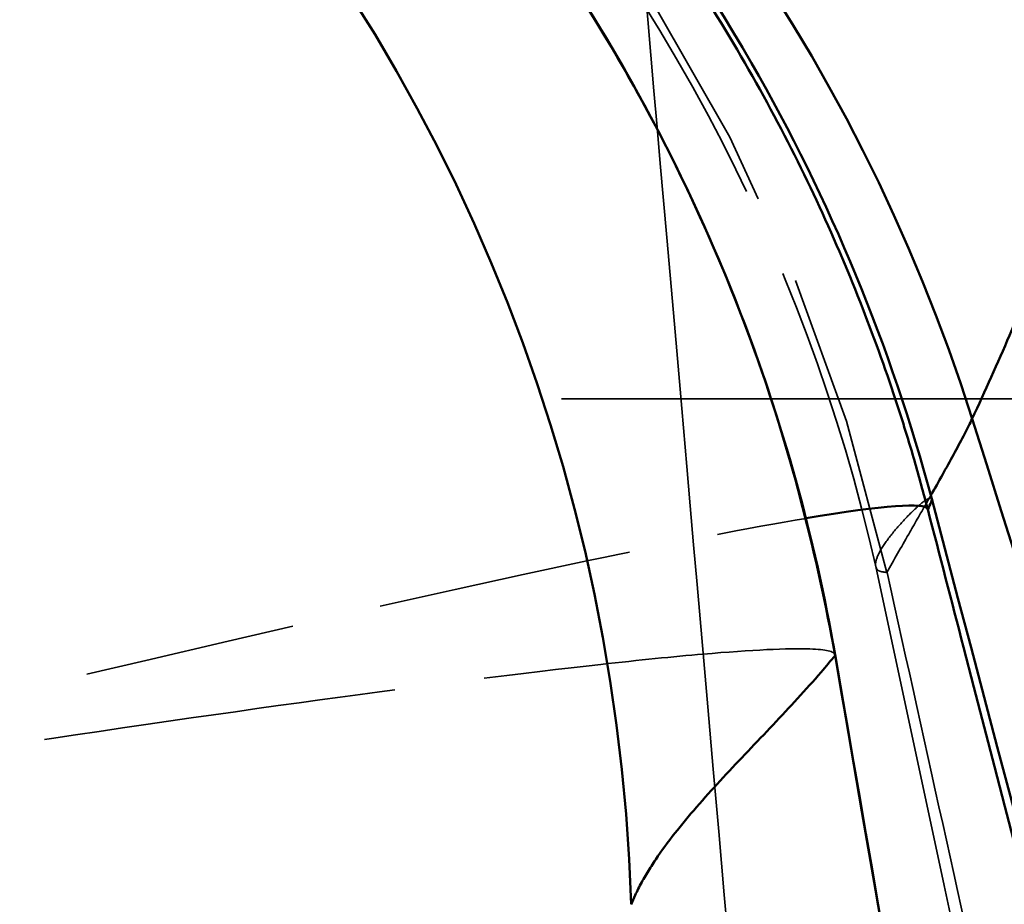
# Model space of a CAD drawing. Header units: millimetres. Extents: x 3278 to 6066, y 2420 to 4375.
# Tile 356 of 656: x 3559.213 to 3560.309, y 3037.844 to 3038.829. Entities that reach past the tile are written whole.
import ezdxf

# ---------------------------------------------------------------- set-up
doc = ezdxf.new("R2010")
doc.units = ezdxf.units.MM
doc.linetypes.add('DASHED', pattern=[0.2067, 0.1654, -0.0413])
for name, color, linetype, lineweight in [('Sichtbare Kanten(DIN)', 7, 'Continuous', 50), ('Sichtbare tangentiale Kanten(DIN)', 7, 'Continuous', 50), ('Verdeckte Kanten(DIN)', 7, 'DASHED', 35), ('Verdeckte tangentiale Kanten(DIN)', 7, 'DASHED', 35)]:
    doc.layers.add(name, color=color, linetype=linetype, lineweight=lineweight)

msp = doc.modelspace()

# ---------------------------------------------------------------- linework, layer by layer
at = {"layer": 'Sichtbare Kanten(DIN)'}
for points, knots in [([(3558.2969, 3039.7813), (3558.3534, 3039.7813), (3558.41, 3039.7788), (3558.678, 3039.7557), (3558.8894, 3039.703), (3559.2795, 3039.5356), (3559.4631, 3039.4192), (3559.7821, 3039.1366), (3559.9211, 3038.9665), (3560.1154, 3038.6293), (3560.1835, 3038.4649), (3560.2286, 3038.2958)], [0, 0, 0, 0, 0.0169564, 0.0169564, 0.0806925, 0.0806925, 0.1443044, 0.1443044, 0.2085401, 0.2085401, 0.2610405, 0.2610405, 0.2610405, 0.2610405]), ([(3559.8242, 3038.8756), (3559.9117, 3038.742), (3559.9834, 3038.5972), (3560.0734, 3038.3417), (3560.1006, 3038.2323), (3560.1211, 3038.1222)], [0.19757221, 0.19757221, 0.19757221, 0.19757221, 0.2452466, 0.2452466, 0.27884776, 0.27884776, 0.27884776, 0.27884776]), ([(3560.2286, 3038.2958), (3561.4779, 3033.5809), (3562.6042, 3028.9728), (3564.4989, 3020.4779), (3565.2881, 3016.592), (3566.4859, 3010.1698), (3566.944, 3007.4902), (3567.4788, 3004.2349), (3567.6348, 3003.2627), (3567.9675, 3001.1811), (3568.111, 3000.2798), (3568.2282, 2999.5556), (3568.2497, 2999.4255), (3568.2497, 2999.4255)], [0.00001, 0.00001, 0.00001, 0.00001, 1.48445, 1.48445, 2.769816, 2.769816, 3.773977, 3.773977, 4.28194, 4.28194, 5.07605, 5.07605, 5.5136, 5.5136, 5.5136, 5.5136])]:
    msp.add_open_spline(points, degree=3, knots=knots, dxfattribs=at)
for points in [[(3560.1211, 3038.1222), (3560.1211, 3038.1222), (3560.1211, 3038.1222), (3560.1211, 3038.1222)], [(3560.1211, 3038.1222), (3560.7589, 3034.4003), (3561.365, 3030.6733), (3561.9405, 3026.9427)]]:
    msp.add_open_spline(points, degree=3, dxfattribs=at)
at = {"layer": 'Sichtbare tangentiale Kanten(DIN)'}
for centre, major_axis, ratio, start_param, end_param in [((3557.895, 3037.7813), (0, 2), 0.999989, 4.743906, 6.283182), ((3558.367, 3037.7813), (0, 2), 0.999999, 5.019034, 6.283185), ((3558.2884, 3037.7813), (1.9357, 0.5029), 0.033779, 0.001139, 0.367591), ((3558.2885, 3037.7813), (1.9357, 0.5029), 0.033778, 0.367747, 0.367865), ((3558.2874, 3037.7808), (1.937, 0.5034), 0.033843, 0.628241, 0.628249)]:
    msp.add_ellipse(centre, major_axis=major_axis, ratio=ratio, start_param=start_param, end_param=end_param, dxfattribs=at)
for points, knots in [([(3558.1504, 3039.7813), (3558.2835, 3039.7813), (3558.5504, 3039.7546), (3558.9343, 3039.6358), (3559.2871, 3039.4431), (3559.5945, 3039.1842), (3559.8444, 3038.8693), (3560.0267, 3038.5112), (3560.0985, 3038.2526), (3560.1211, 3038.1215)], [0, 0, 0, 0, 0.3993, 0.7986, 1.197901, 1.597203, 1.996505, 2.395807, 2.795109, 2.795109, 2.795109, 2.795109]), ([(3560.2242, 3038.2843), (3560.2193, 3038.3025), (3560.2144, 3038.3206), (3560.2093, 3038.3386), (3560.2041, 3038.3567), (3560.1986, 3038.3746), (3560.1928, 3038.3926), (3560.1813, 3038.4285), (3560.1685, 3038.4646), (3560.1543, 3038.5014), (3560.1259, 3038.575), (3560.0914, 3038.6516), (3560.0493, 3038.7297), (3560.0072, 3038.8079), (3559.9576, 3038.8877), (3559.8974, 3038.9693), (3559.8372, 3039.0509), (3559.7663, 3039.1342), (3559.6808, 3039.217), (3559.5954, 3039.2998), (3559.495, 3039.3816), (3559.3824, 3039.4552), (3559.2698, 3039.5287), (3559.1447, 3039.5937), (3559.0186, 3039.6433), (3558.8925, 3039.6928), (3558.7657, 3039.7276), (3558.6429, 3039.7496), (3558.5815, 3039.7607), (3558.5211, 3039.7685), (3558.4624, 3039.7737), (3558.433, 3039.7763), (3558.404, 3039.7783), (3558.3751, 3039.7795), (3558.3463, 3039.7806), (3558.3175, 3039.781), (3558.2884, 3039.7813)], [0, 0, 0, 0, 0.000000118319, 0.000000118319, 0.000000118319, 0.000000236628, 0.000000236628, 0.000000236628, 0.00000047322, 0.00000047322, 0.00000047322, 0.000000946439, 0.000000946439, 0.000000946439, 0.000001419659, 0.000001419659, 0.000001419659, 0.000001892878, 0.000001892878, 0.000001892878, 0.000002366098, 0.000002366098, 0.000002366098, 0.000002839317, 0.000002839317, 0.000002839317, 0.000003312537, 0.000003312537, 0.000003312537, 0.000003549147, 0.000003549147, 0.000003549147, 0.000003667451, 0.000003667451, 0.000003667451, 0.000003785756, 0.000003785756, 0.000003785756, 0.000003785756]), ([(3560.2738, 3038.3851), (3560.2879, 3038.4159), (3560.302, 3038.4468), (3560.3153, 3038.4778), (3560.3254, 3038.5011), (3560.335, 3038.5245), (3560.3438, 3038.5482), (3560.3468, 3038.556), (3560.3497, 3038.5639), (3560.3525, 3038.5719), (3560.3636, 3038.6036), (3560.3736, 3038.6354), (3560.3824, 3038.6673), (3560.3868, 3038.6833), (3560.3909, 3038.6992), (3560.3948, 3038.7151), (3560.3986, 3038.7311), (3560.4022, 3038.747), (3560.4054, 3038.7629), (3560.412, 3038.7947), (3560.4174, 3038.8264), (3560.4217, 3038.8578), (3560.4228, 3038.8657), (3560.4238, 3038.8735), (3560.4247, 3038.8813), (3560.4275, 3038.9048), (3560.4296, 3038.9281), (3560.4309, 3038.9511), (3560.4311, 3038.9549), (3560.4313, 3038.9587), (3560.4314, 3038.9626), (3560.4322, 3038.9791), (3560.4324, 3038.9955), (3560.4324, 3039.0118), (3560.4324, 3039.0219), (3560.4323, 3039.032), (3560.4327, 3039.0416)], [0, 0, 0, 0, 0.142857, 0.142857, 0.142857, 0.25, 0.25, 0.25, 0.285714, 0.285714, 0.285714, 0.428571, 0.428571, 0.428571, 0.5, 0.5, 0.5, 0.571428, 0.571428, 0.571428, 0.714286, 0.714286, 0.714286, 0.75, 0.75, 0.75, 0.857143, 0.857143, 0.857143, 0.875, 0.875, 0.875, 0.952381, 0.952381, 0.952381, 1, 1, 1, 1]), ([(3560.2276, 3038.2994), (3560.2282, 3038.3004), (3560.2287, 3038.3014), (3560.2293, 3038.3024), (3560.2381, 3038.3179), (3560.2466, 3038.3333), (3560.2544, 3038.3476), (3560.2582, 3038.3548), (3560.2619, 3038.3617), (3560.2651, 3038.3679), (3560.2683, 3038.3741), (3560.271, 3038.3795), (3560.2737, 3038.385)], [0.4838445, 0.4838445, 0.4838445, 0.4838445, 0.4999743, 0.4999743, 0.4999743, 0.7499695, 0.7499695, 0.7499695, 0.8749537, 0.8749537, 0.8749537, 1, 1, 1, 1]), ([(3560.2737, 3038.385), (3560.966, 3036.1983), (3562.5125, 3031.3803), (3565.8351, 3021.3294), (3570.3562, 3008.3003), (3576.091, 2992.8101), (3581.1388, 2980.0268), (3585.3382, 2969.8951), (3588.5621, 2962.3615), (3591.8691, 2954.8753), (3595.2606, 2947.4372), (3598.7383, 2940.0471), (3603.482, 2930.2791), (3608.4143, 2920.5853), (3614.1772, 2909.7802), (3619.4453, 2900.277), (3626.2711, 2888.5205), (3632.6844, 2878.0504), (3638.5919, 2868.8403), (3643.1156, 2861.9991), (3647.7402, 2855.2153), (3652.4652, 2848.4922), (3657.2903, 2841.8334), (3662.2151, 2835.2422), (3667.2399, 2828.7214), (3672.3639, 2822.2752), (3676.7219, 2816.9608), (3679.5172, 2813.6325), (3680.5522, 2812.411), (3680.6974, 2812.2399)], [1.550808, 1.550808, 1.550808, 1.550808, 8.839254, 17.635086, 35.097324, 52.391214, 69.520491, 78.024566, 86.489009, 94.914739, 103.302669, 111.653228, 119.96676, 136.485685, 144.693619, 156.943429, 169.121264, 185.253233, 193.277276, 201.273217, 209.240604, 217.179474, 225.090079, 232.972401, 240.826167, 248.65143, 256.448866, 260.337291, 260.970941, 260.970941, 260.970941, 260.970941]), ([(3560.2242, 3038.2843), (3560.2257, 3038.2869), (3560.2271, 3038.2898), (3560.2279, 3038.2919), (3560.2286, 3038.2938), (3560.2288, 3038.295), (3560.2286, 3038.2958)], [0.0000606, 0.0000606, 0.0000606, 0.0000606, 0.0621902, 0.0621902, 0.0621902, 0.121037, 0.121037, 0.121037, 0.121037]), ([(3562.4296, 3029.2815), (3562.1989, 3030.2852), (3561.9634, 3031.2878), (3561.7233, 3032.2894), (3561.5699, 3032.9289), (3561.4147, 3033.5681), (3561.2574, 3034.2067), (3561.1684, 3034.5682), (3561.0787, 3034.9295), (3560.9884, 3035.2906), (3560.7513, 3036.2384), (3560.5094, 3037.1849), (3560.2641, 3038.1306), (3560.2508, 3038.1818), (3560.2375, 3038.2331), (3560.2242, 3038.2843)], [0, 0, 0, 0, 0.3333333, 0.3333333, 0.3333333, 0.5461938, 0.5461938, 0.5461938, 0.6666667, 0.6666667, 0.6666667, 0.9828631, 0.9828631, 0.9828631, 0.9999994, 0.9999994, 0.9999994, 0.9999994]), ([(3559.894, 3037.8443), (3559.8954, 3037.8477), (3559.8968, 3037.851), (3559.8984, 3037.8544), (3559.9007, 3037.8592), (3559.9031, 3037.864), (3559.9058, 3037.8689), (3559.9084, 3037.8737), (3559.9113, 3037.8785), (3559.9143, 3037.8833), (3559.9173, 3037.8882), (3559.9205, 3037.893), (3559.9238, 3037.8979), (3559.9305, 3037.9076), (3559.9378, 3037.9173), (3559.9455, 3037.927), (3559.9533, 3037.9367), (3559.9615, 3037.9465), (3559.9701, 3037.9562), (3559.9786, 3037.966), (3559.9875, 3037.9758), (3559.9965, 3037.9855), (3560.0146, 3038.0051), (3560.0335, 3038.0246), (3560.052, 3038.0442), (3560.0705, 3038.0638), (3560.0886, 3038.0833), (3560.1055, 3038.1028), (3560.1108, 3038.109), (3560.1161, 3038.1153), (3560.1211, 3038.1215)], [0, 0, 0, 0, 0.036776, 0.036776, 0.036776, 0.089405, 0.089405, 0.089405, 0.142041, 0.142041, 0.142041, 0.194681, 0.194681, 0.194681, 0.299992, 0.299992, 0.299992, 0.405345, 0.405345, 0.405345, 0.510737, 0.510737, 0.510737, 0.721607, 0.721607, 0.721607, 0.93253, 0.93253, 0.93253, 1, 1, 1, 1]), ([(3560.1211, 3038.1215), (3560.4138, 3036.4283), (3561.0395, 3032.6998), (3561.6274, 3028.971), (3561.9353, 3026.9365)], [-1.783159, -1.783159, -1.783159, -1.783159, 3.360968, 9.509663, 9.509663, 9.509663, 9.509663])]:
    msp.add_open_spline(points, degree=3, knots=knots, dxfattribs=at)
for points, degree in [([(3596.4748, 3018.535), (3587.4061, 3023.647), (3578.3629, 3028.8457), (3569.3349, 3034.1298), (3560.3054, 3039.5002)], 4), ([(3560.2225, 3038.2905), (3560.2225, 3038.2905), (3560.2225, 3038.2905), (3560.2225, 3038.2905)], 3), ([(3560.1211, 3038.1215), (3560.1212, 3038.1217), (3560.1212, 3038.122), (3560.1211, 3038.1222)], 3)]:
    msp.add_open_spline(points, degree=degree, dxfattribs=at)
at = {"layer": 'Verdeckte Kanten(DIN)', "ltscale": 2.071524}
msp.add_open_spline([(3560.1664, 3038.2204), (3560.1272, 3038.3946), (3560.0638, 3038.5648), (3559.8889, 3038.8935), (3559.7709, 3039.0532), (3559.4859, 3039.34), (3559.312, 3039.4669), (3559.0317, 3039.6101), (3558.9343, 3039.6506), (3558.6566, 3039.7409), (3558.4681, 3039.7731), (3558.266, 3039.7808), (3558.2409, 3039.7813), (3558.2157, 3039.7813)], degree=3, knots=[0, 0, 0, 0, 0.0535612, 0.0535612, 0.1118768, 0.1118768, 0.1748864, 0.1748864, 0.2062899, 0.2062899, 0.2627495, 0.2627495, 0.2708816, 0.2708816, 0.2708816, 0.2708816], dxfattribs=at)
at = {"layer": 'Verdeckte Kanten(DIN)', "ltscale": 22.377586}
msp.add_open_spline([(3561.6568, 3018.8905), (3561.6082, 3019.447), (3561.5673, 3019.9135), (3561.5239, 3020.4097), (3561.4605, 3021.1348), (3561.39, 3021.9407), (3561.3188, 3022.7547), (3561.2277, 3023.7961), (3561.1359, 3024.8454), (3561.0433, 3025.903), (3560.938, 3027.1068), (3560.8318, 3028.3212), (3560.7333, 3029.4468), (3560.7171, 3029.6319), (3560.7011, 3029.8148), (3560.6853, 3029.9948), (3560.6017, 3030.9507), (3560.5197, 3031.8886), (3560.4414, 3032.7833), (3560.3635, 3033.6742), (3560.2893, 3034.5218), (3560.2191, 3035.3243), (3560.2182, 3035.3345), (3560.2173, 3035.3447), (3560.2164, 3035.3549), (3560.1656, 3035.935), (3560.115, 3036.5142), (3560.0699, 3037.0299), (3560.0326, 3037.4562), (3559.999, 3037.8397), (3559.9674, 3038.2004), (3559.9469, 3038.4357), (3559.9271, 3038.6611), (3559.909, 3038.8685)], degree=3, knots=[0, 0, 0, 0, 1.685752, 1.685752, 1.685752, 4.149561, 4.149561, 4.149561, 7.301811, 7.301811, 7.301811, 10.889949, 10.889949, 10.889949, 11.4803, 11.4803, 11.4803, 14.614715, 14.614715, 14.614715, 17.735973, 17.735973, 17.735973, 17.775693, 17.775693, 17.775693, 20.03543, 20.03543, 20.03543, 21.903745, 21.903745, 21.903745, 23.122857, 23.122857, 23.122857, 23.122857], dxfattribs=at)
at = {"layer": 'Verdeckte Kanten(DIN)', "ltscale": 0.204482}
msp.add_open_spline([(3560.2286, 3038.2958), (3560.2286, 3038.2958), (3560.2285, 3038.2958), (3560.2285, 3038.2958)], degree=3, dxfattribs=at)
at = {"layer": 'Verdeckte Kanten(DIN)', "ltscale": 0.018694}
msp.add_open_spline([(3560.1664, 3038.2204), (3560.1664, 3038.2204), (3560.1664, 3038.2204), (3560.1664, 3038.2204)], degree=3, dxfattribs=at)
at = {"layer": 'Verdeckte Kanten(DIN)', "ltscale": 25.073563}
msp.add_open_spline([(3568.2497, 2999.4255), (3568.2497, 2999.4255), (3568.2375, 2999.4992), (3568.1587, 2999.9633), (3568.039, 3000.6559), (3567.6403, 3002.8621), (3567.3126, 3004.6109), (3566.305, 3009.7123), (3565.4974, 3013.5838), (3563.605, 3022.3796), (3562.4894, 3027.4643), (3560.9652, 3034.5039), (3560.5733, 3036.3207), (3560.1665, 3038.2205)], degree=3, knots=[5.5136, 5.5136, 5.5136, 5.5136, 5.85103, 5.85103, 6.666665, 6.666665, 7.852298, 7.852298, 9.59585, 9.59585, 11.366128, 11.366128, 11.973815, 11.973815, 11.973815, 11.973815], dxfattribs=at)
at = {"layer": 'Verdeckte tangentiale Kanten(DIN)', "ltscale": 2.061337}
msp.add_ellipse((3558.2261, 3037.7813), major_axis=(0, 2), ratio=0.999999, start_param=4.930276, end_param=6.28314, dxfattribs=at)
at = {"layer": 'Verdeckte tangentiale Kanten(DIN)', "ltscale": 0.396655}
msp.add_ellipse((3558.2884, 3037.7813), major_axis=(1.9357, 0.5029), ratio=0.033779, start_param=0.367865, end_param=0.628244, dxfattribs=at)
at = {"layer": 'Verdeckte tangentiale Kanten(DIN)', "ltscale": 0.000137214}
msp.add_ellipse((3558.2884, 3037.7813), major_axis=(1.9358, 0.5029), ratio=0.03378, start_param=0.367591, end_param=0.367747, dxfattribs=at)
at = {"layer": 'Verdeckte tangentiale Kanten(DIN)', "ltscale": 1.422737}
msp.add_ellipse((3558.2884, 3037.7813), major_axis=(1.9357, 0.5029), ratio=0.033779, start_param=0.628252, end_param=1.562021, dxfattribs=at)
at = {"layer": 'Verdeckte tangentiale Kanten(DIN)', "ltscale": 26.682028}
msp.add_open_spline([(3608.3512, 3038.407), (3607.0419, 3038.4069), (3605.7339, 3038.4069), (3604.4288, 3038.407), (3604.0204, 3038.407), (3603.6121, 3038.407), (3603.2044, 3038.407), (3601.4954, 3038.407), (3599.7951, 3038.407), (3598.1144, 3038.407), (3597.6336, 3038.407), (3597.1545, 3038.407), (3596.6773, 3038.407), (3594.7644, 3038.407), (3592.8822, 3038.407), (3591.0359, 3038.407), (3590.1127, 3038.407), (3589.1984, 3038.407), (3588.2948, 3038.407), (3587.3915, 3038.407), (3586.4989, 3038.407), (3585.6185, 3038.407), (3584.9584, 3038.407), (3584.3051, 3038.407), (3583.6594, 3038.407), (3582.5836, 3038.407), (3581.5287, 3038.407), (3580.4974, 3038.407), (3580.0851, 3038.407), (3579.6764, 3038.407), (3579.2717, 3038.407), (3578.058, 3038.407), (3576.8794, 3038.407), (3575.7398, 3038.407), (3574.2202, 3038.407), (3572.7699, 3038.407), (3571.3973, 3038.407), (3570.0243, 3038.407), (3568.7291, 3038.407), (3567.5197, 3038.407), (3566.6125, 3038.407), (3565.7537, 3038.407), (3564.9469, 3038.407), (3564.6779, 3038.407), (3564.4147, 3038.407), (3564.1574, 3038.407), (3563.514, 3038.407), (3562.9073, 3038.407), (3562.3389, 3038.407), (3561.9977, 3038.407), (3561.6703, 3038.407), (3561.3568, 3038.407), (3560.9386, 3038.407), (3560.5451, 3038.407), (3560.1764, 3038.407), (3559.8075, 3038.407), (3559.4635, 3038.407), (3559.1447, 3038.407), (3558.5072, 3038.407), (3557.9703, 3038.407), (3557.5363, 3038.407), (3557.428, 3038.407), (3557.3261, 3038.407), (3557.2308, 3038.407), (3556.8975, 3038.407), (3556.6442, 3038.407), (3556.4742, 3038.407), (3556.4336, 3038.407), (3556.3978, 3038.407), (3556.3667, 3038.407), (3556.3327, 3038.407), (3556.3045, 3038.407), (3556.2821, 3038.407), (3556.2392, 3038.407), (3556.2178, 3038.407), (3556.2175, 3038.407)], degree=3, knots=[0, 0, 0, 0, 0.047546, 0.047546, 0.047546, 0.062427, 0.062427, 0.062427, 0.124796, 0.124796, 0.124796, 0.142639, 0.142639, 0.142639, 0.21416, 0.21416, 0.21416, 0.249922, 0.249922, 0.249922, 0.285672, 0.285672, 0.285672, 0.31248, 0.31248, 0.31248, 0.357143, 0.357143, 0.357143, 0.375001, 0.375001, 0.375001, 0.428562, 0.428562, 0.428562, 0.499985, 0.499985, 0.499985, 0.571426, 0.571426, 0.571426, 0.625011, 0.625011, 0.625011, 0.642874, 0.642874, 0.642874, 0.687538, 0.687538, 0.687538, 0.714341, 0.714341, 0.714341, 0.750086, 0.750086, 0.750086, 0.785846, 0.785846, 0.785846, 0.857363, 0.857363, 0.857363, 0.875204, 0.875204, 0.875204, 0.93757, 0.93757, 0.93757, 0.952454, 0.952454, 0.952454, 0.968775, 0.968775, 0.968775, 1, 1, 1, 1], dxfattribs=at)
at = {"layer": 'Verdeckte tangentiale Kanten(DIN)', "ltscale": 25.262634}
msp.add_open_spline([(3560.2285, 3038.2958), (3560.2285, 3038.2959), (3560.2285, 3038.2959), (3560.2285, 3038.2959), (3560.228, 3038.2973), (3560.2259, 3038.2969), (3560.2226, 3038.2948), (3560.2194, 3038.2927), (3560.215, 3038.289), (3560.21, 3038.2843), (3560.205, 3038.2797), (3560.1995, 3038.2741), (3560.1941, 3038.2681), (3560.1887, 3038.2621), (3560.1834, 3038.2557), (3560.1789, 3038.2495), (3560.1744, 3038.2434), (3560.1707, 3038.2373), (3560.1684, 3038.232), (3560.1665, 3038.2275), (3560.1657, 3038.2235), (3560.1664, 3038.2204)], degree=3, knots=[0.1235445, 0.1235445, 0.1235445, 0.1235445, 0.1247186, 0.1247186, 0.1247186, 0.24977, 0.24977, 0.24977, 0.3748164, 0.3748164, 0.3748164, 0.4998721, 0.4998721, 0.4998721, 0.6249271, 0.6249271, 0.6249271, 0.7499649, 0.7499649, 0.7499649, 0.8552291, 0.8552291, 0.8552291, 0.8552291], dxfattribs=at)
at = {"layer": 'Verdeckte tangentiale Kanten(DIN)', "ltscale": 3.329829}
msp.add_open_spline([(3560.2225, 3038.2905), (3560.2242, 3038.2935), (3560.2259, 3038.2965), (3560.2276, 3038.2994)], degree=3, dxfattribs=at)
at = {"layer": 'Verdeckte tangentiale Kanten(DIN)', "ltscale": 25.774065}
msp.add_open_spline([(3560.1788, 3038.2137), (3560.1866, 3038.2279), (3560.1946, 3038.2417), (3560.203, 3038.2565), (3560.2093, 3038.2674), (3560.2159, 3038.2789), (3560.2225, 3038.2905)], degree=3, knots=[0.0000005, 0.0000005, 0.0000005, 0.0000005, 0.2499844, 0.2499844, 0.2499844, 0.4359446, 0.4359446, 0.4359446, 0.4359446], dxfattribs=at)
at = {"layer": 'Verdeckte tangentiale Kanten(DIN)', "ltscale": 0.00484}
msp.add_open_spline([(3560.2242, 3038.2843), (3560.2242, 3038.2843), (3560.2242, 3038.2843), (3560.2242, 3038.2843)], degree=3, dxfattribs=at)
at = {"layer": 'Verdeckte tangentiale Kanten(DIN)', "ltscale": 11.790312}
msp.add_open_spline([(3560.1664, 3038.2204), (3560.1665, 3038.2198), (3560.1667, 3038.2193), (3560.167, 3038.2188), (3560.1677, 3038.2171), (3560.169, 3038.2158), (3560.1711, 3038.2151), (3560.1732, 3038.2144), (3560.176, 3038.2143), (3560.179, 3038.2137)], degree=3, knots=[0.8554595, 0.8554595, 0.8554595, 0.8554595, 0.8749851, 0.8749851, 0.8749851, 0.9375043, 0.9375043, 0.9375043, 0.9999999, 0.9999999, 0.9999999, 0.9999999], dxfattribs=at)
at = {"layer": 'Verdeckte tangentiale Kanten(DIN)', "ltscale": 22.643227}
msp.add_open_spline([(3560.179, 3038.2137), (3560.7021, 3035.8509), (3561.23, 3033.4945), (3561.7648, 3031.1454), (3562.3026, 3028.8016), (3562.847, 3026.465), (3563.6125, 3023.2168), (3564.3882, 3019.9813), (3564.6082, 3019.0679), (3564.829, 3018.1555), (3565.0507, 3017.2442), (3565.2731, 3016.3338), (3565.4964, 3015.4245)], degree=7, knots=[0.0053557, 0.0053557, 0.0053557, 0.0053557, 0.0053557, 0.0053557, 0.0053557, 0.0053557, 0.0619006, 0.0619006, 0.0619006, 0.0619006, 0.0619006, 0.08417694, 0.08417694, 0.08417694, 0.08417694, 0.08417694, 0.08417694, 0.08417694, 0.08417694], dxfattribs=at)
at = {"layer": 'Verdeckte tangentiale Kanten(DIN)', "ltscale": 2.383979}
msp.add_open_spline([(3560.1211, 3038.1222), (3560.1204, 3038.1259), (3560.111, 3038.128), (3560.0929, 3038.1287), (3560.0688, 3038.1295), (3560.0289, 3038.1276), (3559.9739, 3038.1229), (3559.9412, 3038.12), (3559.9031, 3038.1162), (3559.8603, 3038.1115), (3559.7742, 3038.1019), (3559.6688, 3038.0886), (3559.5473, 3038.0719), (3559.4259, 3038.0553), (3559.2883, 3038.0352), (3559.1385, 3038.0124), (3559.0641, 3038.0011), (3558.9865, 3037.9891), (3558.9068, 3037.9765), (3558.7726, 3037.9553), (3558.6322, 3037.9324), (3558.4906, 3037.9088), (3558.3777, 3037.89), (3558.2641, 3037.8708), (3558.1504, 3037.8511)], degree=3, knots=[0.0070561, 0.0070561, 0.0070561, 0.0070561, 0.1111114, 0.1111114, 0.1111114, 0.2504803, 0.2504803, 0.2504803, 0.3333342, 0.3333342, 0.3333342, 0.5000056, 0.5000056, 0.5000056, 0.6666675, 0.6666675, 0.6666675, 0.7495226, 0.7495226, 0.7495226, 0.8888892, 0.8888892, 0.8888892, 1, 1, 1, 1], dxfattribs=at)
at = {"layer": 'Verdeckte tangentiale Kanten(DIN)', "ltscale": 8.735984}
msp.add_open_spline([(3558.2884, 3037.8511), (3558.3486, 3037.6194), (3558.4088, 3037.3876), (3558.4687, 3037.1558), (3558.5285, 3036.924), (3558.588, 3036.692), (3558.6473, 3036.4601), (3558.7658, 3035.9961), (3558.8833, 3035.5319), (3558.9998, 3035.0674), (3559.1907, 3034.3061), (3559.3787, 3033.544), (3559.5641, 3032.7813), (3559.6049, 3032.6134), (3559.6456, 3032.4454), (3559.6861, 3032.2774), (3559.9108, 3031.3465), (3560.1314, 3030.4144), (3560.3477, 3029.4815), (3560.4558, 3029.015), (3560.5628, 3028.5482), (3560.6689, 3028.0813), (3560.7219, 3027.8478), (3560.7746, 3027.6142), (3560.827, 3027.3806), (3560.877, 3027.1577), (3560.9268, 3026.9346), (3560.9764, 3026.7115)], degree=3, knots=[0, 0, 0, 0, 0.718612, 0.718612, 0.718612, 1.437269, 1.437269, 1.437269, 2.874696, 2.874696, 2.874696, 5.230821, 5.230821, 5.230821, 5.749561, 5.749561, 5.749561, 8.624267, 8.624267, 8.624267, 10.061668, 10.061668, 10.061668, 10.780384, 10.780384, 10.780384, 11.466387, 11.466387, 11.466387, 11.466387], dxfattribs=at)

doc.saveas('drawing.dxf')
